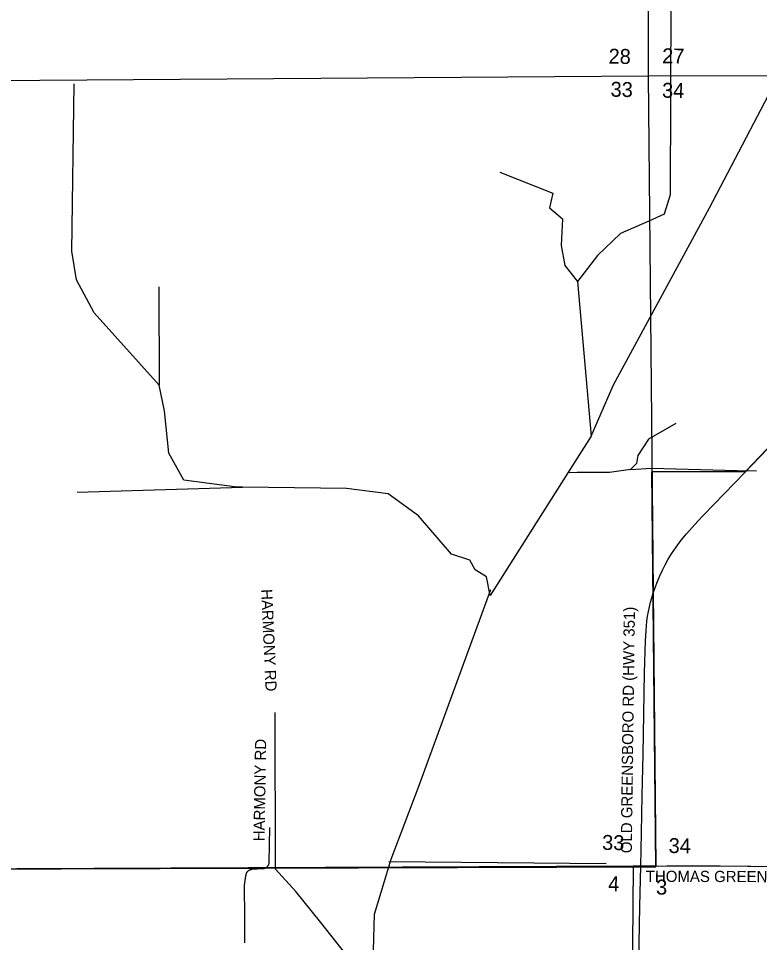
# Model space of a CAD drawing. Extents: x 1670563 to 1761545, y 515755 to 578944.
# Drawn here: x 1705739 to 1710696, y 564740 to 570923 of the extents above; entities that cross this region are included whole.
import ezdxf

# ---------------------------------------------------------------- set-up
doc = ezdxf.new("R2010")
doc.units = 0
for name, color, linetype in [('4_TwnRge', 7, 'Continuous'), ('5_sectionlines', 7, 'Continuous'), ('62_text', 7, 'Continuous'), ('LIMITS', 7, 'Continuous'), ('SHP_LINE', 7, 'Continuous'), ('STREETCL', 7, 'Continuous'), ('STRNAMES', 7, 'Continuous')]:
    doc.layers.add(name, color=color, linetype=linetype)

# ---------------------------------------------------------------- blocks, each defined once
blk = doc.blocks.new('CITY_LIMITS02')
at = {"layer": 'LIMITS'}
for p, q in [((1710001.7, 565251.4), (1709975.9, 567891.2)), ((1709975.9, 567891.2), (1710602.1, 567891.2))]:
    blk.add_line(p, q, dxfattribs=at)
for points in [[(1710602.1, 567891.2), (1711361.2, 568684.7)], [(1709975.9, 567891.2), (1710602.1, 567891.2)], [(1710001.4, 565245.6), (1709975.9, 567891.2)], [(1704696.7, 565228.3), (1710001.4, 565245.6)]]:
    blk.add_lwpolyline(points, dxfattribs=at)

msp = doc.modelspace()

# ---------------------------------------------------------------- linework, layer by layer
at = {"layer": '4_TwnRge'}
msp.add_lwpolyline([(1720455.1, 565306), (1715208.3, 565227.8), (1715092.6, 565233.3), (1710001.7, 565251.4), (1709850.1, 565251.4), (1704696.7, 565228.3), (1704511, 565220.7), (1699397.7, 565205.1), (1699224.1, 565203.4), (1693900.8, 565154.5), (1688559.5, 565099.9), (1688483.7, 565104.9), (1683270, 565036.6)], dxfattribs=at)
at = {"layer": '5_sectionlines'}
for points in [[(1709952.6, 572370.1), (1709950, 570539.4), (1710001.7, 565251.4)], [(1693901.9, 570514.1), (1699388, 570494.7), (1704628.9, 570500.6), (1709950, 570539.4), (1715196.9, 570541.2), (1720438.8, 570591.8)], [(1709850.1, 565251.4), (1709805, 559985.3), (1709754.4, 556975)]]:
    msp.add_lwpolyline(points, dxfattribs=at)
at = {"layer": 'SHP_LINE'}
for p, q in [((1710105, 571578), (1710098, 569742)), ((1710098, 569742), (1710058, 569613)), ((1710058, 569613), (1709956, 569566)), ((1709956, 569566), (1709767, 569485)), ((1709767, 569485), (1709612, 569337)), ((1709612, 569337), (1709479, 569163))]:
    msp.add_line(p, q, dxfattribs=at)
for points in [[(1709570, 568128), (1709720, 568471), (1710362, 569655), (1710830, 570551), (1710904, 570794), (1710999, 571213), (1711208, 571861)], [(1706680, 568469), (1706245, 568954), (1706128, 569174), (1706097, 569366), (1706112, 570486)], [(1708959, 569894), (1709313, 569753), (1709292, 569657), (1709378, 569582), (1709368, 569405), (1709393, 569269), (1709479, 569163)], [(1709479, 569163), (1709570, 568128)], [(1706678, 569127), (1706680, 568469)], [(1707238, 567787), (1707185, 567788), (1706846, 567834), (1706745, 568015), (1706715, 568298), (1706680, 568469)], [(1710135, 568212), (1709954, 568109), (1709881, 567999), (1709873, 567945), (1709832, 567906)], [(1709570, 568128), (1709414, 567882)], [(1709832, 567906), (1709692, 567884), (1709572, 567886), (1709477, 567884), (1709414, 567882)], [(1709832, 567906), (1709974, 567913), (1710547, 567899), (1710675, 567896)], [(1709414, 567882), (1708894, 567061)], [(1706132, 567754), (1707238, 567787)], [(1708894, 567061), (1708869, 567187), (1708793, 567233), (1708758, 567298), (1708636, 567339), (1708414, 567596), (1708212, 567743), (1707934, 567778), (1707238, 567787)], [(1708896, 567099), (1708412, 565778), (1708230, 565295), (1708119, 564927), (1708109, 564609), (1708150, 564447)], [(1707869, 564001), (1707877, 564106), (1707861, 564190), (1707877, 564289), (1707955, 564370), (1707968, 564473), (1707966, 564588), (1707929, 564661), (1707761, 564874), (1707594, 565081), (1707458, 565230), (1707455, 566278)], [(1709671, 565266), (1708216, 565281)]]:
    msp.add_lwpolyline(points, dxfattribs=at)
at = {"layer": 'STREETCL'}
for points in [[(1709901.4, 565248.3), (1709901.4, 565249.8), (1709905.6, 565474.3), (1709910.8, 565724.2), (1709916.5, 565997.9), (1709922.7, 566270.7), (1709927.4, 566545.5), (1709933.1, 566757.6), (1709937.3, 566827.6), (1709939.7, 566859.4), (1709943.1, 566891.1), (1709947.6, 566922.7), (1709953.1, 566954.1), (1709959.6, 566985.4), (1709967.1, 567016.4), (1709975.6, 567047.1), (1709985.1, 567077.6), (1709998.7, 567116.6), (1710013.6, 567155.3), (1710029.7, 567193.4), (1710047.1, 567230.9), (1710065.7, 567267.9), (1710085.6, 567304.2), (1710106.6, 567339.9), (1710138.8, 567386.1), (1710172.5, 567431.3), (1710207.7, 567475.2), (1710244.4, 567518), (1710282.5, 567559.5), (1710322, 567599.6), (1710597, 567885.9), (1710851.5, 568149.8)], [(1707253.8, 564737.9), (1707252.2, 564938.9), (1707251.1, 565090.4), (1707251.2, 565106.6), (1707252, 565122.7), (1707253.3, 565138.8), (1707255.1, 565154.9), (1707257.5, 565170.9), (1707260.5, 565186.8), (1707264.1, 565202.5), (1707264.6, 565203.9), (1707265.2, 565205.3), (1707265.8, 565206.6), (1707266.4, 565207.9), (1707267.1, 565209.2), (1707267.9, 565210.5), (1707268.7, 565211.7), (1707269.5, 565212.9), (1707270.4, 565214.1), (1707271.3, 565215.2), (1707272.3, 565216.3), (1707273.3, 565217.4), (1707274.3, 565218.5), (1707275.4, 565219.5), (1707276.5, 565220.4), (1707277.6, 565221.4), (1707278.8, 565222.2), (1707280, 565223.1), (1707281.2, 565223.9), (1707282.5, 565224.7), (1707283.8, 565225.4), (1707285.1, 565226), (1707286.4, 565226.7), (1707287.8, 565227.2), (1707289.1, 565227.8), (1707290.5, 565228.3), (1707291.9, 565228.7), (1707293.3, 565229.1), (1707294.8, 565229.4), (1707296.2, 565229.7), (1707297.7, 565229.9), (1707299.1, 565230.1), (1707300.6, 565230.2), (1707373.9, 565234.8), (1707375.5, 565234.9), (1707377.1, 565235.1), (1707378.7, 565235.4), (1707380.2, 565235.6), (1707381.8, 565236), (1707383.3, 565236.4), (1707384.9, 565236.8), (1707386.4, 565237.3), (1707387.9, 565237.9), (1707389.3, 565238.5), (1707390.8, 565239.2), (1707392.2, 565239.9), (1707393.6, 565240.6), (1707395, 565241.4), (1707396.3, 565242.3), (1707397.7, 565243.2), (1707398.9, 565244.1), (1707400.2, 565245.1), (1707401.4, 565246.1), (1707402.6, 565247.2), (1707403.7, 565248.3), (1707404.8, 565249.5), (1707405.9, 565250.6), (1707406.9, 565251.9), (1707407.9, 565253.1), (1707408.8, 565254.4), (1707409.7, 565255.7), (1707410.5, 565257.1), (1707411.3, 565258.5), (1707412.1, 565259.9), (1707412.8, 565261.3), (1707413.4, 565262.7), (1707414, 565264.2), (1707414.6, 565265.7), (1707415.1, 565267.2), (1707415.5, 565268.8), (1707415.9, 565270.3), (1707416.2, 565271.9), (1707416.5, 565273.4), (1707416.8, 565275), (1707416.9, 565276.6), (1707419.3, 565510.4)], [(1709851.9, 561967.3), (1709855.2, 562229.4), (1709856.7, 562515.6), (1709858.3, 562803.4), (1709860.9, 563089.7), (1709862.4, 563373.9), (1709867.6, 563659.6), (1709870.7, 563760.2), (1709873.9, 563943.8), (1709879.6, 564183.9), (1709884.8, 564468.5), (1709891, 564730.9), (1709896.2, 564982.8), (1709901.4, 565248.3)], [(1710715.2, 565246), (1710616.4, 565248.1), (1710250, 565253.7), (1709901.4, 565248.3)]]:
    msp.add_lwpolyline(points, dxfattribs=at)

# ---------------------------------------------------------------- block references
msp.add_blockref('CITY_LIMITS02', (0, 0), dxfattribs=at)

# ---------------------------------------------------------------- texts
at = {"layer": '62_text'}
for s, rotation, p in [('28', 358.92659, (1709685.3, 570621)), ('27', 358.92658, (1710044.1, 570623.7)), ('33', 358.92662, (1709698.8, 570399.7)), ('34', 358.9266, (1710043.3, 570393.1)), ('33', 358.92662, (1709642.3, 565360.1)), ('34', 358.92748, (1710087, 565339.3)), ('4', 358.92751, (1709682.7, 565083.4)), ('3', 358.92751, (1710003.2, 565061.4))]:
    msp.add_text(s, height=100, rotation=rotation, dxfattribs=at).set_placement(p)
at = {"layer": 'STRNAMES'}
for s, rotation, p in [('HARMONY RD', 272.56337, (1707361.8, 567103.1)), ('OLD GREENSBORO RD (HWY 351)', 89.27297, (1709841.9, 565337.2)), ('HARMONY RD', 89.03345, (1707385, 565416.9)), ('THOMAS GREEN RD', 359.84692, (1709934.9, 565145.8))]:
    msp.add_text(s, height=75, rotation=rotation, dxfattribs=at).set_placement(p)

doc.saveas('drawing.dxf')
